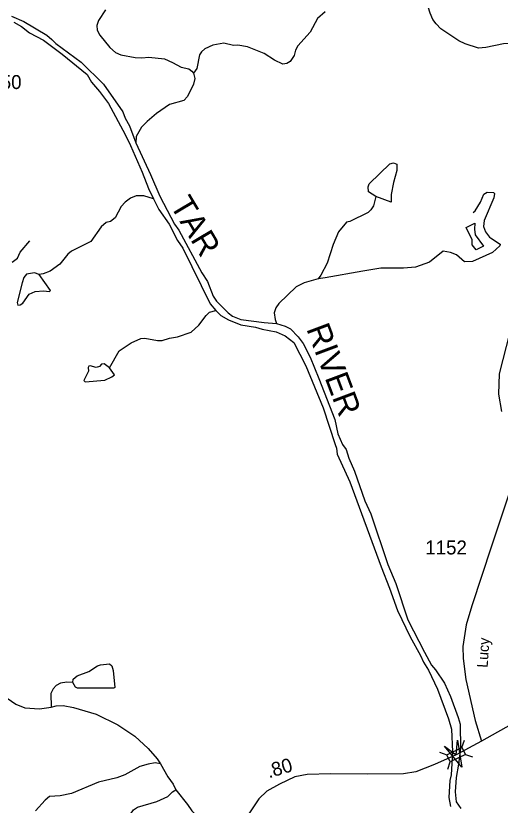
# Model space of a CAD drawing. Extents: x 2056842 to 2160602, y 826753 to 1016856.
# Drawn here: x 2086830 to 2091167, y 918502 to 925574 of the extents above; entities that cross this region are included whole.
import ezdxf

# ---------------------------------------------------------------- set-up
doc = ezdxf.new("R2010")
doc.units = 0
for name, color, linetype in [('Exist Hydrographic Creek Single Shore', 7, 'Continuous'), ('Exist Hydrographic Misc Water Feature', 7, 'Continuous'), ('Exist Hydrographic Pond Under 1500 Sq Ft', 7, 'Continuous'), ('Exist Hydrographic River Shore', 7, 'Continuous'), ('Exist Hydrographic River Shore Label', 7, 'Continuous'), ('Exist Road Non-System Type 51', 7, 'Continuous'), ('Exist Road Secondary Mileage Hundredths English Label', 7, 'Continuous'), ('Exist Road Secondary Structure Standard Bridge Attributed CELL', 7, 'Continuous'), ('Exist Road Secondary Structure Standard Bridge CELL', 7, 'Continuous'), ('Exist Road Secondary Type 51 Attributed', 7, 'Continuous'), ('Exist Road Secondary Type 51 Label', 7, 'Continuous'), ('Exist Road Secondary Type 51 Number Label', 7, 'Continuous')]:
    doc.layers.add(name, color=color, linetype=linetype)

msp = doc.modelspace()

# ---------------------------------------------------------------- linework, layer by layer
at = {"layer": 'Exist Hydrographic Creek Single Shore'}
for points in [[(2087634.5, 925628.8), (2087570.9, 925532.6), (2087554.8, 925488.7), (2087559.2, 925444.6), (2087581.2, 925400.5), (2087673.4, 925289), (2087721.7, 925245), (2087769.8, 925223.3), (2087897.7, 925201.7), (2087958, 925197.8), (2088021.8, 925204), (2088161.9, 925188.3), (2088234.1, 925156.6), (2088310, 925115), (2088378.2, 925099.2), (2088406, 925079.2), (2088422.1, 925061.2)], [(2089600.7, 925609.1), (2089532.8, 925551), (2089465.1, 925426.7), (2089355.6, 925306.3), (2089335.8, 925266.3), (2089323.9, 925218.3), (2089285.9, 925164.1), (2089258, 925148), (2089222.2, 925139.9), (2089145.9, 925175.7), (2089053.8, 925235.4), (2088903.5, 925294.9), (2088819.6, 925310.6), (2088779.7, 925308.5), (2088691.5, 925328.3), (2088595.5, 925312), (2088521.7, 925277.7), (2088493.8, 925251.7), (2088473.9, 925225.6), (2088450.1, 925101.5), (2088422.3, 925061.5)], [(2088422.1, 925061.2), (2088432.2, 925013.4), (2088420.6, 924961.1), (2088366.9, 924851), (2088334.9, 924814.9), (2088205.2, 924778.6), (2088089.4, 924700.2), (2088005.6, 924628.2), (2087955.9, 924575.7), (2087907.9, 924491.7), (2087906.1, 924435.6)], [(2085843, 919805.5), (2085919, 919751.8), (2086017.4, 919658.2), (2086077.4, 919622.2), (2086121.4, 919610.4), (2086173.4, 919614.6), (2086335.2, 919667), (2086447.3, 919659.4), (2086535.4, 919589.7), (2086713.8, 919488.2), (2086830.2, 919406.7), (2086910.3, 919374.9), (2087042.3, 919365.3), (2087146, 919381.8)], [(2087146, 919381.8), (2087190.2, 919393.7), (2087254.3, 919396), (2087346.1, 919376.4), (2087550.2, 919317), (2087742.5, 919223.4), (2087897, 919122.1), (2088015.4, 919010.4), (2088095.5, 918918.8), (2088125.7, 918872.9)], [(2088126, 918872.9), (2088077.8, 918880.8), (2088013.8, 918870.6), (2087941.8, 918848.3), (2087806.1, 918773.9), (2087734.3, 918747.8), (2087570.5, 918709.2), (2087328.7, 918606.5), (2087228.8, 918586.2), (2087130.8, 918579.8), (2087092.9, 918547.7), (2087007.2, 918451.5)], [(2088125.7, 918872.9), (2088189.9, 918755.1), (2088238.1, 918691.1), (2088262.3, 918639.1)], [(2088262.3, 918639.1), (2088368.9, 918509.6), (2088405.1, 918451.7), (2088455.2, 918399.8), (2088525.4, 918352.1), (2088585.3, 918328.2), (2088844.1, 918308.9), (2088883.5, 918309.2), (2088945.5, 918323.4), (2089061, 918371.8)]]:
    msp.add_lwpolyline(points, dxfattribs=at)
at = {"layer": 'Exist Hydrographic Misc Water Feature'}
for points in [[(2091337.3, 925318.5), (2091291.3, 925326.4), (2091197.4, 925322.1), (2091037.5, 925289.6), (2090973.5, 925285.4), (2090853.3, 925323.1), (2090797.2, 925350.8), (2090637, 925458.4), (2090592.9, 925502.3), (2090564.6, 925542.2), (2090540.4, 925598), (2090492, 925753.9), (2090481.8, 925825.8), (2090449.4, 925941.8), (2090425.4, 925971.7), (2090341.1, 926043.4), (2090098.6, 926222.6), (2090014.5, 926254.4)], [(2090089.1, 924162.8), (2090178.7, 924247), (2090212.8, 924257.1), (2090240.7, 924245.2), (2090241.1, 924189.2), (2090213.4, 924081.2)], [(2090053.6, 923954.6), (2089987.6, 923998.4), (2089985.6, 924042.4), (2089995.4, 924068.4), (2090089.1, 924162.8)], [(2090213.4, 924081.2), (2090189.6, 923973.1), (2090189.8, 923905.1), (2090053.6, 923954.6)], [(2090924.1, 923811.4), (2090941.9, 923827.4), (2090991.8, 923905.6), (2091019.6, 923977.7), (2091049.4, 923993.8), (2091107.4, 923990), (2091115.4, 923982), (2091109.7, 923942), (2091022.3, 923741.7), (2091018.4, 923685.7), (2091036.7, 923637.7), (2091072.8, 923589.9), (2091080.8, 923583.9)], [(2088064, 923934.3), (2087975.9, 923960.2), (2087907.8, 923959.9), (2087855.9, 923939.8), (2087808.1, 923905.5), (2087772.2, 923865.5), (2087718.5, 923765.3), (2087678.5, 923731.1), (2087638.5, 923723), (2087594.7, 923682.9), (2087501.2, 923552.6), (2087327.5, 923464.2), (2087295.7, 923440), (2087225.8, 923349.8), (2087138.2, 923285.6), (2087074, 923263.3), (2087038.1, 923255.2)], [(2090053.6, 923954.6), (2090034, 923870.6), (2090010.2, 923834.6), (2089984.1, 923810.5), (2089820.5, 923732), (2089792.4, 923725.8), (2089720.6, 923637.6), (2089671, 923525.5), (2089617.5, 923357.3), (2089559.9, 923249.2), (2089536.1, 923219.1)], [(2091080.8, 923583.9), (2091166.9, 923528.1), (2091165, 923514.2), (2091097.2, 923454), (2090919.4, 923373.4)], [(2090919.4, 923373.4), (2090847.4, 923369.1), (2090775.2, 923433), (2090723.1, 923452.8), (2090657.3, 923464.6), (2090535.5, 923366.2), (2090409.6, 923321.8), (2090301.8, 923313.4), (2090097.7, 923312.8), (2089935.9, 923286.4), (2089600.1, 923225.3), (2089536.1, 923219.1)], [(2087038.1, 923255.2), (2086998.2, 923271.1), (2086926.2, 923260.8), (2086902.2, 923228.8), (2086886.4, 923180.8)], [(2087004.5, 923105.1), (2087076.7, 923111.4), (2087132.7, 923103.6), (2087140.7, 923113.5), (2087038.1, 923255.2)], [(2089536.1, 923219.1), (2089412.2, 923182.7), (2089340.3, 923146.4), (2089186.7, 922998), (2089158.8, 922957.9), (2089143, 922911.8), (2089153.3, 922853.9), (2089165.4, 922817.9)], [(2086886.4, 923180.8), (2086840.9, 923004.6), (2086849.1, 922980.6), (2086869, 922984.7), (2086893, 923000.7), (2086948.7, 923079), (2087004.5, 923105.1)], [(2087668.7, 922419.2), (2087754.2, 922571.6), (2087862, 922643.8), (2087949.8, 922682.1), (2087985.9, 922686.2), (2088097.9, 922666.6), (2088141.9, 922664.8), (2088205.9, 922686.9), (2088277.9, 922699.2), (2088399.7, 922739.6), (2088469.4, 922803.8), (2088533.2, 922889.9), (2088565.2, 922918.1), (2088620.9, 922934.2)], [(2087668.7, 922419.2), (2087620.7, 922457.1), (2087596.7, 922453), (2087580.7, 922432.9), (2087548.7, 922422.9), (2087496.6, 922438.7), (2087484.8, 922434.7), (2087476.8, 922422.7), (2087480.9, 922390.7), (2087472.9, 922372.7)], [(2087472.9, 922372.7), (2087439, 922306.5), (2087451.1, 922294.6), (2087627.1, 922311.1)], [(2087627.1, 922311.1), (2087689, 922339.3), (2087712.8, 922357.4), (2087668.7, 922419.2)], [(2087339.6, 919602.4), (2087343.5, 919630.4), (2087379.4, 919662.6), (2087483.3, 919698.9), (2087561, 919751.2), (2087589.1, 919759.2)], [(2087589.1, 919759.2), (2087669.1, 919769.4), (2087689.2, 919751.5), (2087703.3, 919709.5), (2087717.7, 919557.6), (2087707.8, 919549.6), (2087609.8, 919549.3)], [(2087339.6, 919602.4), (2087287.7, 919604.3), (2087231.7, 919594.1), (2087191.7, 919573.9), (2087163.8, 919545.9), (2087144, 919501.8), (2087146.4, 919381.8)], [(2087609.8, 919549.3), (2087463.8, 919550.8), (2087383.7, 919550.5), (2087365.8, 919560.5), (2087339.6, 919602.4)], [(2087672.4, 917417.7), (2087760.1, 917503.9), (2087780, 917548), (2087801.8, 917620.1), (2087807.7, 917684), (2087803.6, 917720), (2087788.8, 917938), (2087809.8, 918254), (2087829.4, 918346.1), (2087857.3, 918422.1), (2087885.2, 918460.3), (2087921.1, 918484.4), (2088092.9, 918534.9), (2088192.8, 918579.2), (2088234.6, 918623.3), (2088262.5, 918639.4)]]:
    msp.add_lwpolyline(points, dxfattribs=at)
at = {"layer": 'Exist Hydrographic Pond Under 1500 Sq Ft'}
msp.add_lwpolyline([(2090953, 923477.7), (2090917.5, 923521.4), (2090915.7, 923568.6), (2090862.4, 923678.6), (2090940.3, 923717.2), (2090936, 923663.5), (2090942.8, 923613), (2091017.6, 923509.2), (2090953, 923477.7)], dxfattribs=at)
at = {"layer": 'Exist Hydrographic River Shore'}
for points in [[(2086790.7, 925572.1), (2086900.9, 925522.6), (2087109.4, 925401.1), (2087153.2, 925363.1), (2087189.5, 925325.3), (2087416.1, 925158.2), (2087614.4, 924960.8), (2087789.5, 924715.3), (2087809.6, 924657.5), (2087847.6, 924589.4), (2087906.1, 924435.6)], [(2086813, 925518.4), (2086881.3, 925478.6), (2086953.3, 925422.8), (2087077.5, 925357.2), (2087246.1, 925231.8), (2087468.6, 925048.5), (2087506.7, 924980.6), (2087580.9, 924896.9), (2087661.3, 924789.1), (2087808.3, 924509.6), (2087856.5, 924413.6)], [(2087856.5, 924413.6), (2087961.3, 924172.1), (2088019.5, 924028.3), (2088064, 923934.3)], [(2087906.1, 924435.6), (2088037, 924152), (2088119.6, 923958.4), (2088250.6, 923708.9), (2088290.5, 923653), (2088495.9, 923271.7), (2088546.1, 923193.9), (2088598.5, 923061.8), (2088626.4, 923018), (2088732.9, 922914.4), (2088769, 922882.4), (2088845.2, 922854.6), (2089053.3, 922825.4), (2089165.3, 922817.8)], [(2088064, 923934.3), (2088112.2, 923838.6), (2088202.6, 923706.8), (2088279.1, 923561), (2088325.3, 923491.2), (2088570.9, 922994.1), (2088620.9, 922934.2)], [(2088620.9, 922934.2), (2088665, 922890.4), (2088733.3, 922850.5), (2088845.3, 922807), (2088977.5, 922785.3), (2089037.4, 922765.5), (2089161.7, 922742), (2089241.6, 922706.2), (2089319.8, 922646.4), (2089426.4, 922438.8), (2089581.8, 922061.3), (2089688.7, 921733.7), (2089701, 921701.7), (2089709, 921645.8), (2089819.7, 921398.2), (2090102, 920637.1), (2090174.8, 920445.3), (2090247.4, 920247.5), (2090362, 920011.9), (2090452.7, 919844.3), (2090480.8, 919784.3), (2090525.1, 919712.4), (2090605.4, 919540.7), (2090704.3, 919275), (2090732.6, 919183.2), (2090739.3, 918979.2), (2090727.9, 918775.1), (2090716, 918723.1), (2090708.6, 918571.1), (2090722.7, 918491.1)], [(2089165.3, 922817.8), (2089241.3, 922793.9), (2089289.4, 922770.3), (2089359.4, 922698.3), (2089403.8, 922638.6), (2089466.2, 922516.9), (2089542.6, 922325), (2089687.9, 921957.4), (2089714.1, 921829.6), (2089756.4, 921733.9), (2089788.7, 921689.9), (2089812.9, 921610), (2089863.4, 921496), (2089955.9, 921228.3), (2090008.3, 921112.4), (2090162, 920657.1), (2090234.2, 920487.2), (2090339.4, 920163.8), (2090490.2, 919872.3), (2090552.8, 919756.5), (2090588.7, 919716.3), (2090667.2, 919594.6)], [(2090667.2, 919594.6), (2090721.5, 919475), (2090792.1, 919287.2), (2090808.2, 919227.2), (2090810.9, 919009.2), (2090793.3, 918869.1), (2090771.8, 918749.2), (2090764.2, 918621), (2090772.5, 918531.3), (2090814.6, 918473.3)]]:
    msp.add_lwpolyline(points, dxfattribs=at)
at = {"layer": 'Exist Road Non-System Type 51'}
msp.add_lwpolyline([(2086797.7, 923367.2), (2086846.2, 923401.4), (2086869.6, 923455.3), (2086955.8, 923557.7)], dxfattribs=at)
at = {"layer": 'Exist Road Secondary Structure Standard Bridge Attributed CELL'}
msp.add_lwpolyline([(2090784.2, 919083.6), (2090823.5, 918843), (2090669.2, 919031.8), (2090773.4, 918954.1)], close=True, dxfattribs=at)
at = {"layer": 'Exist Road Secondary Structure Standard Bridge CELL'}
for p, q in [((2090825.1, 919018.9), (2090847.7, 919084)), ((2090623.7, 918976), (2090688.9, 918953.3)), ((2090697, 918824.6), (2090719.7, 918889.8)), ((2090855.1, 918956.8), (2090920.3, 918934.1))]:
    msp.add_line(p, q, dxfattribs=at)
msp.add_lwpolyline([(2090688.9, 918953.3), (2090824.9, 919019.2), (2090855.7, 918955.6), (2090719.7, 918889.8)], close=True, dxfattribs=at)
at = {"layer": 'Exist Road Secondary Type 51 Attributed'}
for points in [[(2091252.7, 922740.3), (2091156.6, 922367.5), (2091151.2, 922184.2), (2091178.1, 922027.8)], [(2091256.3, 921324.3), (2091088.4, 920822.1), (2090913.3, 920287.5), (2090861.2, 920116.8), (2090832.5, 919922.8), (2090836.1, 919815), (2090860.3, 919629), (2090942.9, 919262.4), (2090998.7, 919075.3)], [(2093352.7, 920881.4), (2093127.3, 920578.6), (2092931.6, 920314.5), (2092741.3, 920093.5), (2092575.2, 919975.8), (2092264.5, 919828.4), (2091970, 919682.9), (2091676.4, 919500.5), (2091311.9, 919252.5), (2090998.7, 919075.3)], [(2090998.7, 919075.3), (2090773.4, 918954.1), (2090577.7, 918867.8), (2090412.5, 918801.3), (2090302.9, 918783.3), (2089978.8, 918778.9), (2089652, 918782.5), (2089438.3, 918777.1), (2089328.8, 918755.5), (2089192.3, 918690.8), (2089078.3, 918628.8), (2089006.5, 918558.7), (2088904.1, 918406), (2088844.1, 918308.9)]]:
    msp.add_lwpolyline(points, dxfattribs=at)

# ---------------------------------------------------------------- texts
at = {"layer": 'Exist Hydrographic River Shore Label'}
for s, rotation, p in [('TAR', 300.74512, (2088205.7, 923879.6)), ('RIVER', 290.57806, (2089429.4, 922770.9))]:
    msp.add_text(s, height=210, rotation=rotation, dxfattribs=at).set_placement(p)
at = {"layer": 'Exist Road Secondary Mileage Hundredths English Label'}
msp.add_text('.80', height=125, rotation=16.75307, dxfattribs=at).set_placement((2089096.3, 918742.7))
at = {"layer": 'Exist Road Secondary Type 51 Label'}
msp.add_text('Lucy', height=95, rotation=86.12619, dxfattribs=at).set_placement((2091054.5, 919731.3))
at = {"layer": 'Exist Road Secondary Type 51 Number Label'}
for s, p in [('1150', (2086509.7, 924918.1)), ('1152', (2090496.8, 920748.6))]:
    msp.add_text(s, height=125, dxfattribs=at).set_placement(p)

doc.saveas('drawing.dxf')
